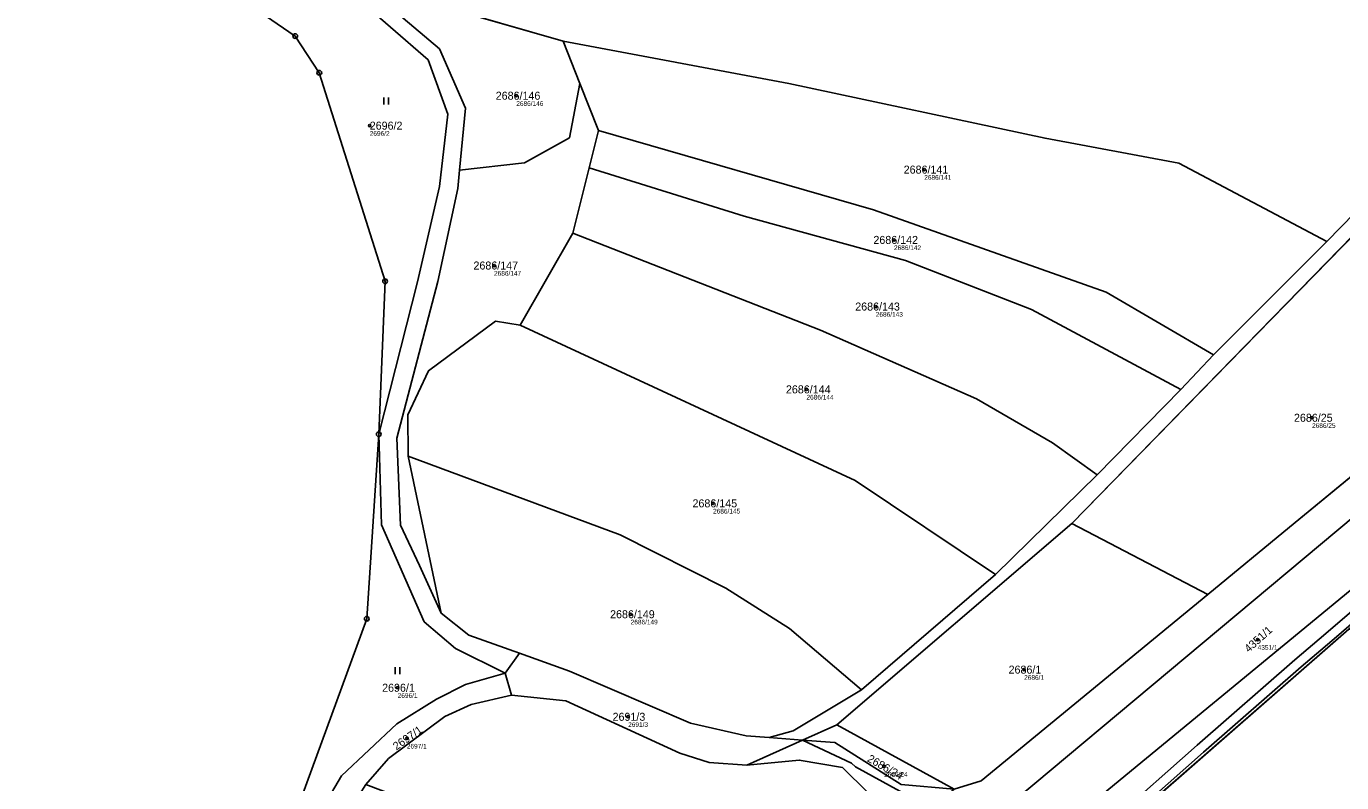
# Model space of a CAD drawing. Extents: x -739214 to -733252, y -1147612 to -1142842.
# Drawn here: x -737617.8 to -737338.3, y -1145998.8 to -1145838.1 of the extents above; entities that cross this region are included whole.
import ezdxf

# ---------------------------------------------------------------- set-up
doc = ezdxf.new("R2010")
doc.units = 0
for name, color, linetype in [('Definiční body', 7, 'Continuous'), ('Hranice parcel', 7, 'Continuous'), ('Parcelní čísla', 7, 'Continuous'), ('Polygon parcely', 7, 'Continuous'), ('Vnitřní kresba', 7, 'Continuous'), ('Věcná břemena k části', 7, 'Continuous'), ('Značky bodu BP', 7, 'Continuous'), ('Značky kultur', 7, 'Continuous')]:
    doc.layers.add(name, color=color, linetype=linetype)

msp = doc.modelspace()

# ---------------------------------------------------------------- linework, layer by layer
at = {"layer": 'Definiční body'}
for centre in [(-737513.65, -1145852.84), (-737544.79, -1145859.2), (-737426.97, -1145868.54), (-737433.4, -1145883.48), (-737518.38, -1145888.92), (-737437.26, -1145897.64), (-737451.99, -1145915.24), (-737344.57, -1145921.27), (-737471.84, -1145939.46), (-737489.35, -1145963.02), (-737356.13, -1145968.42), (-737405.74, -1145974.79), (-737538.85, -1145978.64), (-737489.88, -1145984.81), (-737536.9, -1145989.4), (-737435.49, -1145995.37)]:
    msp.add_circle(centre, 0.25, dxfattribs=at)
at = {"layer": 'Hranice parcel'}
for p, q in [((-737546.31, -1145828.96), (-737503.67, -1145841.26)), ((-737503.67, -1145841.26), (-737500.12, -1145850.27)), ((-737500.12, -1145850.27), (-737496.19, -1145860.24)), ((-737496.19, -1145860.24), (-737498.17, -1145868.16)), ((-737498.17, -1145868.16), (-737501.66, -1145882.06)), ((-737327.31, -1145873.79), (-737395.6, -1145943.76)), ((-737501.66, -1145882.06), (-737512.81, -1145901.57)), ((-737365.54, -1145907.9), (-737341.46, -1145883.81)), ((-737372.45, -1145915.26), (-737365.54, -1145907.9)), ((-737307.53, -1145910.12), (-737349.38, -1145944.55)), ((-737390.24, -1145933.37), (-737372.45, -1145915.26)), ((-737529.59, -1145962.82), (-737536.63, -1145929.41)), ((-737411.85, -1145954.56), (-737390.24, -1145933.37)), ((-737395.6, -1145943.76), (-737445.54, -1145986.52)), ((-737366.68, -1145958.8), (-737395.6, -1145943.76)), ((-737349.38, -1145944.55), (-737366.68, -1145958.8)), ((-737440.33, -1145979.09), (-737411.85, -1145954.56)), ((-737366.68, -1145958.8), (-737414.84, -1145998.45)), ((-737386.45, -1146009.64), (-737336.75, -1145966.18)), ((-737512.98, -1145971.31), (-737515.99, -1145975.57)), ((-737515.99, -1145975.57), (-737514.65, -1145980.19)), ((-737445.54, -1145986.52), (-737452.83, -1145989.78)), ((-737445.54, -1145986.52), (-737420.59, -1146000.2)), ((-737452.83, -1145989.78), (-737464.65, -1145995.06)), ((-737459.89, -1145989.24), (-737452.83, -1145989.78)), ((-737414.84, -1145998.45), (-737420.59, -1146000.2))]:
    msp.add_line(p, q, dxfattribs=at)
for points in [[(-737542.86, -1145924.76), (-737534.61, -1145892.36), (-737529.98, -1145872.14), (-737528.17, -1145856.78), (-737532.37, -1145845.24), (-737548.37, -1145831.26), (-737555.45, -1145827.12), (-737595.21, -1145816.08)], [(-737595.21, -1145816.08), (-737590.83, -1145819.46), (-737560.62, -1145840.17), (-737555.5, -1145847.96), (-737541.54, -1145892.28), (-737542.86, -1145924.76)], [(-737546.31, -1145828.96), (-737529.99, -1145842.86), (-737524.43, -1145855.46), (-737525.7, -1145868.65)], [(-737341.46, -1145883.81), (-737326.58, -1145868.61), (-737297.48, -1145836.51)], [(-737503.67, -1145841.26), (-737455.76, -1145850.26), (-737401.31, -1145861.86), (-737372.9, -1145867.16), (-737341.46, -1145883.81)], [(-737525.7, -1145868.65), (-737511.92, -1145867.08), (-737502.35, -1145861.76), (-737500.12, -1145850.27)], [(-737496.19, -1145860.24), (-737437.77, -1145877.11), (-737388.3, -1145894.55), (-737365.54, -1145907.9)], [(-737525.7, -1145868.65), (-737526.08, -1145872.58), (-737530.33, -1145892.32), (-737539, -1145925.6), (-737538.26, -1145944.06), (-737534.21, -1145952.68), (-737529.59, -1145962.82)], [(-737498.17, -1145868.16), (-737465.24, -1145878.4), (-737430.96, -1145887.86), (-737404.18, -1145898.29), (-737372.45, -1145915.26)], [(-737501.66, -1145882.06), (-737449.03, -1145902.67), (-737415.9, -1145917.26), (-737399.69, -1145926.59), (-737390.24, -1145933.37)], [(-737512.81, -1145901.57), (-737518.1, -1145900.71), (-737532.32, -1145911.28), (-737536.72, -1145920.64), (-737536.63, -1145929.41)], [(-737512.81, -1145901.57), (-737441.66, -1145934.62), (-737411.85, -1145954.56)], [(-737542.86, -1145924.76), (-737545.41, -1145963.99), (-737566.67, -1146022.08), (-737578.36, -1146039.06), (-737598.52, -1146061.51), (-737665.12, -1146115.51), (-737689.59, -1146111.73)], [(-737515.99, -1145975.57), (-737526.55, -1145970.32), (-737533.25, -1145964.6), (-737542.32, -1145944.02), (-737542.86, -1145924.76)], [(-737536.63, -1145929.41), (-737491.6, -1145946.12), (-737469.13, -1145957.46), (-737455.61, -1145966.08), (-737440.33, -1145979.09)], [(-737529.59, -1145962.82), (-737523.71, -1145967.46), (-737512.98, -1145971.31)], [(-737512.98, -1145971.31), (-737502.31, -1145975.13), (-737476.63, -1145986.2), (-737464.78, -1145988.87), (-737459.89, -1145989.24)], [(-737580.78, -1146045.23), (-737574.95, -1146038.47), (-737550.78, -1145997.34), (-737539, -1145986.28), (-737530.61, -1145981.06), (-737524.43, -1145977.98), (-737515.99, -1145975.57)], [(-737440.33, -1145979.09), (-737454.82, -1145987.8), (-737459.89, -1145989.24)], [(-737545.6, -1145999.18), (-737540.82, -1145993.7), (-737528.85, -1145984.74), (-737523.23, -1145982.23), (-737514.65, -1145980.19)], [(-737514.65, -1145980.19), (-737503.15, -1145981.39), (-737478.88, -1145992.57), (-737472.7, -1145994.55), (-737464.65, -1145995.06)], [(-737452.83, -1145989.78), (-737442.44, -1145994.69), (-737441.56, -1145995.42), (-737432.17, -1146000.6), (-737425.74, -1146004.59)], [(-737452.83, -1145989.78), (-737446, -1145990.3), (-737431.88, -1145999.21)], [(-737464.65, -1145995.06), (-737453.54, -1145994.02), (-737444.32, -1145995.62), (-737438.97, -1146000.93)]]:
    msp.add_lwpolyline(points, dxfattribs=at)
at = {"layer": 'Polygon parcely'}
for points in [[(-737115.4, -1145747.61), (-737150.9, -1145778.89), (-737198.66, -1145818.26), (-737216.52, -1145832.98), (-737226.42, -1145841.41), (-737279.6, -1145886.73), (-737289.11, -1145894.69), (-737307.53, -1145910.12), (-737349.38, -1145944.55), (-737366.68, -1145958.8), (-737414.84, -1145998.45), (-737420.59, -1146000.2)], [(-737421.03, -1146039.75), (-737420.31, -1146039.13), (-737404.38, -1146025.33), (-737386.45, -1146009.64), (-737336.75, -1145966.18), (-737332.56, -1145962.51), (-737314.02, -1145945.67), (-737291.22, -1145924.97), (-737288.2, -1145922.38), (-737265.91, -1145903.26), (-737261.39, -1145899.2), (-737249.94, -1145888.92), (-737224.63, -1145866.21), (-737205.3, -1145848.85), (-737202.09, -1145845.95), (-737192.64, -1145837.41), (-737176.68, -1145822.98), (-737162.64, -1145810.29), (-737142.3, -1145791.89), (-737139.17, -1145789.16), (-737098.01, -1145753.18)], [(-737665.12, -1146115.51), (-737598.52, -1146061.51), (-737578.36, -1146039.06), (-737566.67, -1146022.08), (-737545.41, -1145963.99), (-737542.86, -1145924.76), (-737541.54, -1145892.28), (-737555.5, -1145847.96), (-737560.62, -1145840.17), (-737590.83, -1145819.46), (-737595.21, -1145816.08), (-737612.2, -1145811.84), (-737622.76, -1145810.33)], [(-737548.37, -1145831.26), (-737532.37, -1145845.24), (-737528.17, -1145856.78), (-737529.98, -1145872.14), (-737534.61, -1145892.36), (-737542.86, -1145924.76), (-737542.32, -1145944.02), (-737533.25, -1145964.6), (-737526.55, -1145970.32), (-737515.99, -1145975.57), (-737512.98, -1145971.31), (-737523.71, -1145967.46), (-737529.59, -1145962.82), (-737534.21, -1145952.68), (-737538.26, -1145944.06), (-737539, -1145925.6), (-737530.33, -1145892.32), (-737526.08, -1145872.58), (-737525.7, -1145868.65), (-737524.43, -1145855.46), (-737529.99, -1145842.86), (-737546.31, -1145828.96)], [(-737326.58, -1145868.61), (-737341.46, -1145883.81), (-737365.54, -1145907.9), (-737372.45, -1145915.26), (-737390.24, -1145933.37), (-737411.85, -1145954.56), (-737440.33, -1145979.09), (-737454.82, -1145987.8), (-737459.89, -1145989.24), (-737452.83, -1145989.78), (-737445.54, -1145986.52), (-737395.6, -1145943.76), (-737327.31, -1145873.79)], [(-737625.41, -1146089.85), (-737606.99, -1146072.97), (-737584.89, -1146049.99), (-737580.78, -1146045.23), (-737574.95, -1146038.47), (-737550.78, -1145997.34), (-737539, -1145986.28), (-737530.61, -1145981.06), (-737524.43, -1145977.98), (-737515.99, -1145975.57), (-737526.55, -1145970.32), (-737533.25, -1145964.6), (-737542.32, -1145944.02), (-737542.86, -1145924.76), (-737545.41, -1145963.99), (-737566.67, -1146022.08), (-737578.36, -1146039.06), (-737598.52, -1146061.51), (-737665.12, -1146115.51)]]:
    msp.add_lwpolyline(points, dxfattribs=at)
for points in [[(-737341.46, -1145883.81), (-737326.58, -1145868.61), (-737297.48, -1145836.51), (-737317.68, -1145829.55), (-737389.73, -1145815.86), (-737464.49, -1145803.2), (-737546.82, -1145783.1), (-737601.73, -1145771.39), (-737599.37, -1145787.24), (-737595.93, -1145796.48), (-737590.83, -1145800.75), (-737583.94, -1145804.47), (-737547.98, -1145811.64), (-737546.31, -1145828.96), (-737503.67, -1145841.26), (-737455.76, -1145850.26), (-737401.31, -1145861.86), (-737372.9, -1145867.16)], [(-737541.54, -1145892.28), (-737542.86, -1145924.76), (-737534.61, -1145892.36), (-737529.98, -1145872.14), (-737528.17, -1145856.78), (-737532.37, -1145845.24), (-737548.37, -1145831.26), (-737555.45, -1145827.12), (-737595.21, -1145816.08), (-737590.83, -1145819.46), (-737560.62, -1145840.17), (-737555.5, -1145847.96)], [(-737500.12, -1145850.27), (-737503.67, -1145841.26), (-737546.31, -1145828.96), (-737529.99, -1145842.86), (-737524.43, -1145855.46), (-737525.7, -1145868.65), (-737511.92, -1145867.08), (-737502.35, -1145861.76)], [(-737365.54, -1145907.9), (-737341.46, -1145883.81), (-737372.9, -1145867.16), (-737401.31, -1145861.86), (-737455.76, -1145850.26), (-737503.67, -1145841.26), (-737500.12, -1145850.27), (-737496.19, -1145860.24), (-737437.77, -1145877.11), (-737388.3, -1145894.55)], [(-737526.08, -1145872.58), (-737530.33, -1145892.32), (-737539, -1145925.6), (-737538.26, -1145944.06), (-737534.21, -1145952.68), (-737529.59, -1145962.82), (-737536.63, -1145929.41), (-737536.72, -1145920.64), (-737532.32, -1145911.28), (-737518.1, -1145900.71), (-737512.81, -1145901.57), (-737501.66, -1145882.06), (-737498.17, -1145868.16), (-737496.19, -1145860.24), (-737500.12, -1145850.27), (-737502.35, -1145861.76), (-737511.92, -1145867.08), (-737525.7, -1145868.65)], [(-737498.17, -1145868.16), (-737465.24, -1145878.4), (-737430.96, -1145887.86), (-737404.18, -1145898.29), (-737372.45, -1145915.26), (-737365.54, -1145907.9), (-737388.3, -1145894.55), (-737437.77, -1145877.11), (-737496.19, -1145860.24)], [(-737390.24, -1145933.37), (-737372.45, -1145915.26), (-737404.18, -1145898.29), (-737430.96, -1145887.86), (-737465.24, -1145878.4), (-737498.17, -1145868.16), (-737501.66, -1145882.06), (-737449.03, -1145902.67), (-737415.9, -1145917.26), (-737399.69, -1145926.59)], [(-737327.31, -1145873.79), (-737395.6, -1145943.76), (-737366.68, -1145958.8), (-737349.38, -1145944.55), (-737307.53, -1145910.12), (-737289.11, -1145894.69)], [(-737441.66, -1145934.62), (-737411.85, -1145954.56), (-737390.24, -1145933.37), (-737399.69, -1145926.59), (-737415.9, -1145917.26), (-737449.03, -1145902.67), (-737501.66, -1145882.06), (-737512.81, -1145901.57)], [(-737469.13, -1145957.46), (-737455.61, -1145966.08), (-737440.33, -1145979.09), (-737411.85, -1145954.56), (-737441.66, -1145934.62), (-737512.81, -1145901.57), (-737518.1, -1145900.71), (-737532.32, -1145911.28), (-737536.72, -1145920.64), (-737536.63, -1145929.41), (-737491.6, -1145946.12)], [(-737459.89, -1145989.24), (-737454.82, -1145987.8), (-737440.33, -1145979.09), (-737455.61, -1145966.08), (-737469.13, -1145957.46), (-737491.6, -1145946.12), (-737536.63, -1145929.41), (-737529.59, -1145962.82), (-737523.71, -1145967.46), (-737512.98, -1145971.31), (-737502.31, -1145975.13), (-737476.63, -1145986.2), (-737464.78, -1145988.87)], [(-737395.6, -1145943.76), (-737445.54, -1145986.52), (-737420.59, -1146000.2), (-737414.84, -1145998.45), (-737366.68, -1145958.8)], [(-737220.21, -1146023.76), (-737215.26, -1146024.27), (-737202.47, -1146012.84), (-737193.26, -1146015.74), (-737179.52, -1146001.31), (-737206.3, -1145992.61), (-737229.32, -1145986.64), (-737247.4, -1145982.04), (-737336.75, -1145966.18), (-737386.45, -1146009.64), (-737226.35, -1146037.75), (-737225.33, -1146037.75)], [(-737464.65, -1145995.06), (-737452.83, -1145989.78), (-737459.89, -1145989.24), (-737464.78, -1145988.87), (-737476.63, -1145986.2), (-737502.31, -1145975.13), (-737512.98, -1145971.31), (-737515.99, -1145975.57), (-737514.65, -1145980.19), (-737503.15, -1145981.39), (-737478.88, -1145992.57), (-737472.7, -1145994.55)], [(-737540.82, -1145993.7), (-737528.85, -1145984.74), (-737523.23, -1145982.23), (-737514.65, -1145980.19), (-737515.99, -1145975.57), (-737524.43, -1145977.98), (-737530.61, -1145981.06), (-737539, -1145986.28), (-737550.78, -1145997.34), (-737574.95, -1146038.47), (-737580.78, -1146045.23), (-737578.42, -1146050.2), (-737571.15, -1146042.07), (-737556.86, -1146017.85), (-737548.69, -1146004), (-737548.12, -1146003.11), (-737546.96, -1146001.3), (-737545.6, -1145999.18)], [(-737481.6, -1146028.34), (-737474.88, -1146032.89), (-737467.43, -1146037.44), (-737466.1, -1146038.91), (-737428.97, -1146007.34), (-737434.29, -1146002.06), (-737438.97, -1146000.93), (-737444.32, -1145995.62), (-737453.54, -1145994.02), (-737464.65, -1145995.06), (-737472.7, -1145994.55), (-737478.88, -1145992.57), (-737503.15, -1145981.39), (-737514.65, -1145980.19), (-737523.23, -1145982.23), (-737528.85, -1145984.74), (-737540.82, -1145993.7), (-737545.6, -1145999.18), (-737519.18, -1146009.16), (-737500, -1146018.21)], [(-737446, -1145990.3), (-737431.88, -1145999.21), (-737420.59, -1146000.2), (-737445.54, -1145986.52), (-737452.83, -1145989.78)], [(-737444.32, -1145995.62), (-737438.97, -1146000.93), (-737434.29, -1146002.06), (-737428.97, -1146007.34), (-737425.74, -1146004.59), (-737432.17, -1146000.6), (-737441.56, -1145995.42), (-737442.44, -1145994.69), (-737452.83, -1145989.78), (-737464.65, -1145995.06), (-737453.54, -1145994.02)], [(-737425.74, -1146004.59), (-737424.08, -1146003.18), (-737420.59, -1146000.2), (-737431.88, -1145999.21), (-737446, -1145990.3), (-737452.83, -1145989.78), (-737442.44, -1145994.69), (-737441.56, -1145995.42), (-737432.17, -1146000.6)]]:
    msp.add_lwpolyline(points, close=True, dxfattribs=at)
at = {"layer": 'Vnitřní kresba'}
for p, q in [((-737417, -1146010.26), (-737303.23, -1145915.07)), ((-737336.45, -1145958), (-737455.67, -1146055.99))]:
    msp.add_line(p, q, dxfattribs=at)
at = {"layer": 'Věcná břemena k části'}
for points in [[(-737320.54, -1145948.97), (-737341.67, -1145967.12), (-737348.2, -1145972.71), (-737368.96, -1145990.83), (-737387.03, -1146006.86)], [(-737385.73, -1146008.38), (-737367.64, -1145992.33), (-737346.88, -1145974.21), (-737340.37, -1145968.64), (-737319.28, -1145950.45)]]:
    msp.add_lwpolyline(points, dxfattribs=at)
at = {"layer": 'Značky bodu BP'}
for centre, radius in [((-737560.62, -1145840.17), 0.5), ((-737560.62, -1145840.17), 0.0303), ((-737555.5, -1145847.96), 0.5), ((-737555.5, -1145847.96), 0.0303), ((-737541.54, -1145892.28), 0.5), ((-737541.54, -1145892.28), 0.0303), ((-737542.86, -1145924.76), 0.5), ((-737542.86, -1145924.76), 0.0303), ((-737545.41, -1145963.99), 0.5), ((-737545.41, -1145963.99), 0.0303)]:
    msp.add_circle(centre, radius, dxfattribs=at)
at = {"layer": 'Značky kultur'}
for p, q in [((-737541.8, -1145854.74), (-737541.8, -1145853.24)), ((-737540.8, -1145854.74), (-737540.8, -1145853.24)), ((-737539.38, -1145975.78), (-737539.38, -1145974.28)), ((-737538.38, -1145975.78), (-737538.38, -1145974.28))]:
    msp.add_line(p, q, dxfattribs=at)

# ---------------------------------------------------------------- texts
at = {"layer": 'Definiční body'}
for s, p in [('2686/146', (-737513.65, -1145855)), ('2696/2', (-737544.79, -1145861.36)), ('2686/141', (-737426.97, -1145870.7)), ('2686/142', (-737433.4, -1145885.64)), ('2686/147', (-737518.38, -1145891.08)), ('2686/143', (-737437.26, -1145899.8)), ('2686/144', (-737451.99, -1145917.4)), ('2686/25', (-737344.57, -1145923.43)), ('2686/145', (-737471.84, -1145941.62)), ('2686/149', (-737489.35, -1145965.18)), ('4351/1', (-737356.13, -1145970.58)), ('2686/1', (-737405.74, -1145976.95)), ('2696/1', (-737538.85, -1145980.8)), ('2691/3', (-737489.88, -1145986.97)), ('2697/1', (-737536.9, -1145991.56)), ('2686/24', (-737435.49, -1145997.53))]:
    msp.add_text(s, height=1, dxfattribs=at).set_placement(p)
at = {"layer": 'Parcelní čísla'}
for s, p in [('2686/146', (-737518.02, -1145853.69)), ('2696/2', (-737544.79, -1145860.05)), ('2686/141', (-737431.34, -1145869.39)), ('2686/142', (-737437.77, -1145884.33)), ('2686/147', (-737522.75, -1145889.77)), ('2686/143', (-737441.63, -1145898.49)), ('2686/144', (-737456.36, -1145916.09)), ('2686/25', (-737348.41, -1145922.12)), ('2686/145', (-737476.21, -1145940.31)), ('2686/149', (-737493.72, -1145963.87)), ('2686/1', (-737409.05, -1145975.64)), ('2696/1', (-737542.16, -1145979.49)), ('2691/3', (-737493.19, -1145985.66))]:
    msp.add_text(s, height=1.7, dxfattribs=at).set_placement(p)
for s, rotation, p in [('4351/1', 42, (-737358.02, -1145971.26)), ('2697/1', 35, (-737539.12, -1145991.99)), ('2686/24', 330, (-737439.24, -1145994.19))]:
    msp.add_text(s, height=1.7, rotation=rotation, dxfattribs=at).set_placement(p)

doc.saveas('drawing.dxf')
